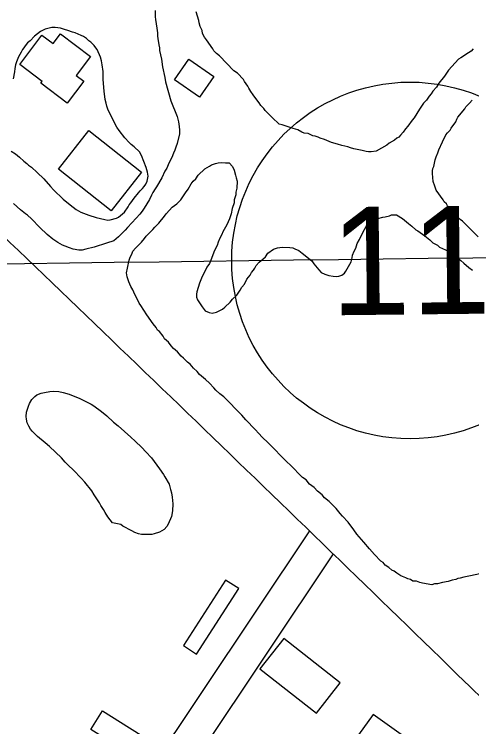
# Model space of a CAD drawing. Extents: x 3823584 to 3861785, y 301729 to 327625.
# Drawn here: x 3857838 to 3858261, y 313265 to 313924 of the extents above; entities that cross this region are included whole.
import ezdxf

# ---------------------------------------------------------------- set-up
doc = ezdxf.new("R2010")
doc.units = 0
for name, color, linetype in [('V-BLDG-OTLN', 7, 'Continuous'), ('V-GRID-MAJR', 7, 'Continuous'), ('V-ROAD-CNTR', 7, 'Continuous'), ('V-ROAD-IDEN', 7, 'Continuous'), ('V-SITE-VEGE', 7, 'Continuous')]:
    doc.layers.add(name, color=color, linetype=linetype)

msp = doc.modelspace()

# ---------------------------------------------------------------- linework, layer by layer
at = {"layer": 'V-BLDG-OTLN'}
for points in [[(3857880.4, 313906.02), (3857908.21, 313885.06), (3857894.92, 313867.43), (3857901.98, 313862.11), (3857886.75, 313841.91), (3857862.36, 313860.29), (3857863.58, 313861.91), (3857842.7, 313877.64), (3857863.18, 313904.82), (3857873.58, 313896.98)], [(3857999.31, 313882.38), (3858022.3, 313866.35), (3858009.09, 313847.4), (3857986.09, 313863.43)], [(3857906.72, 313816.45), (3857955.43, 313778.09), (3857927.2, 313742.25), (3857878.5, 313780.61)], [(3858033.19, 313400.5), (3857994.21, 313339.99), (3858006.44, 313332.11), (3858045.42, 313392.63)], [(3858064.99, 313318.44), (3858117.3, 313277.41), (3858139.28, 313305.43), (3858086.96, 313346.46)], [(3857919.33, 313279.47), (3857971.65, 313246.64), (3857960.89, 313229.5), (3857908.57, 313262.32)], [(3858152.18, 313251.77), (3858209.62, 313210.74), (3858227.09, 313235.19), (3858169.64, 313276.22)]]:
    msp.add_lwpolyline(points, close=True, dxfattribs=at)
at = {"layer": 'V-GRID-MAJR'}
msp.add_spline([(3827733.77, 313215.73), (3833043.08, 313295.66), (3838352.38, 313376.37), (3843661.67, 313457.84), (3848970.94, 313540.09), (3854280.2, 313623.11), (3859589.45, 313706.9), (3859589.46, 313706.9)], degree=3, dxfattribs=at)
at = {"layer": 'V-ROAD-CNTR'}
for points in [[(3858110.71, 313446.03), (3857861.46, 313072.74), (3857536.09, 312577.19), (3857434.65, 312426.51)], [(3858132.63, 313424.84), (3857886.47, 313056.18), (3857561.07, 312560.58), (3857456.7, 312405.55)]]:
    msp.add_lwpolyline(points, dxfattribs=at)
msp.add_spline([(3854116.13, 316942.4), (3854169.42, 316931.52), (3854298.84, 316901.82), (3854437.58, 316854.58), (3854560.47, 316798.18), (3854671.19, 316730.15), (3854747.11, 316675.95), (3854806.61, 316630.04), (3854875.81, 316567.34), (3854972.81, 316478.01), (3855148.5, 316306.83), (3855485, 315981.59), (3856075.1, 315410.1), (3856623.47, 314884.78), (3857154.48, 314370.37), (3857470.65, 314060.55), (3857747.38, 313795.59), (3858247.58, 313313.32), (3858629.53, 312940.33), (3859041.83, 312538.5), (3859429.79, 312165.72), (3859613.32, 311989.18)], degree=3, dxfattribs=at)
at = {"layer": 'V-ROAD-IDEN'}
msp.add_circle((3858203.88, 313696.31), 165, dxfattribs=at)
msp.add_circle((3858203.88, 313696.31), 165, dxfattribs=at)
at = {"layer": 'V-SITE-VEGE'}
for points in [[(3857968.14, 313927.67), (3857968.07, 313921.62), (3857968.5, 313919.13), (3857969.5, 313911.35), (3857970.23, 313906.99), (3857970.19, 313903.73), (3857970.48, 313901.55), (3857971.34, 313895.64), (3857971.93, 313892.99), (3857972.21, 313890.5), (3857973.83, 313882.56), (3857974.99, 313875.56), (3857976.89, 313865.44), (3857977.46, 313861.55), (3857982.54, 313843.94), (3857988.43, 313829.42), (3857989.62, 313824.59), (3857990.34, 313820.24), (3857990.62, 313816.81)], [(3858262.23, 313892.1), (3858260.34, 313889.79), (3858257.99, 313888.41), (3858250.94, 313883.83), (3858248.6, 313882.46), (3858239.62, 313872.3), (3858235.82, 313866.75), (3858230.61, 313860.28), (3858228.24, 313856.57), (3858224.93, 313852.88), (3858223.5, 313850.57), (3858221.61, 313848.25), (3858219.23, 313844.55), (3858216.4, 313841.78), (3858212.61, 313836.23), (3858207.85, 313828.36), (3858205.96, 313826.05), (3858201.7, 313820.5), (3858199.8, 313818.19), (3858197.43, 313814.95), (3858195.07, 313812.18), (3858193.64, 313810.33), (3858191.77, 313809.42), (3858189.42, 313807.58), (3858184.72, 313804.84), (3858182.37, 313803), (3858172.51, 313797.51), (3858167.83, 313796.64), (3858165.5, 313796.66), (3858163.17, 313797.16), (3858159.45, 313798.13), (3858152, 313799.62), (3858148.75, 313800.59), (3858146.43, 313801.55), (3858140.85, 313802.55), (3858136.66, 313804), (3858131.08, 313805.46), (3858124.59, 313808.33), (3858120.87, 313809.31), (3858119.01, 313810.27), (3858116.22, 313811.23), (3858113.9, 313811.72), (3858111.58, 313812.68), (3858109.72, 313813.64), (3858106, 313814.15), (3858103.67, 313815.11), (3858099.96, 313817.02), (3858095.78, 313818.46), (3858089.27, 313820.41), (3858085.56, 313821.85), (3858082.77, 313822.35), (3858080.92, 313824.23), (3858078.15, 313826.6), (3858069.85, 313835.09), (3858068.48, 313836.98), (3858065.71, 313839.8), (3858064.34, 313842.15), (3858060.2, 313847.33), (3858058.83, 313849.68), (3858056.53, 313852.51), (3858054.7, 313855.79), (3858053.79, 313857.67), (3858050.57, 313861.91), (3858049.66, 313863.78), (3858044.13, 313869.44), (3858040.89, 313871.81), (3858027.53, 313885.5), (3858024.75, 313887.86), (3858022.45, 313890.22), (3858021.54, 313892.1), (3858015.57, 313900.56), (3858013.73, 313902.92), (3858011.91, 313906.2), (3858011.47, 313909.01), (3858009.65, 313912.76), (3858008.76, 313916.04), (3858008.31, 313918.37), (3858006.08, 313926.33)], [(3857961.54, 313774.28), (3857960.96, 313777.86), (3857959.61, 313782.38), (3857955.54, 313793.3), (3857953.41, 313796.74), (3857948.65, 313801.3), (3857945.88, 313803.67), (3857944.04, 313805.4), (3857940.05, 313809.79), (3857934.69, 313816.38), (3857932.55, 313819.51), (3857924.66, 313835.29), (3857923.31, 313839.19), (3857922.56, 313841.68), (3857921.82, 313845.11), (3857921.1, 313850.55), (3857920.97, 313852.57), (3857920.4, 313856.62), (3857920.02, 313863.61), (3857919.95, 313871.07), (3857919.09, 313877.3), (3857918.35, 313881.03), (3857917.46, 313884.3), (3857914.28, 313891.33), (3857913.21, 313893.05), (3857911.53, 313895.09), (3857908.46, 313898.23), (3857906.76, 313899.5), (3857904.46, 313901.54), (3857901.68, 313903.44), (3857899.68, 313904.55), (3857893.96, 313906.95), (3857891.64, 313907.59), (3857887.3, 313909.2), (3857884.21, 313910.01), (3857880.49, 313911.14), (3857875.53, 313911.82), (3857872.58, 313911.7), (3857866.19, 313910.38), (3857861.97, 313908.25), (3857856.48, 313903.81), (3857852.24, 313899.51), (3857850.04, 313897.52), (3857847.84, 313894.9), (3857846.42, 313893.05), (3857845.31, 313891.36), (3857844.2, 313889.04), (3857841.5, 313884.57), (3857839.59, 313880.08), (3857838.78, 313877.14), (3857838.12, 313873.89), (3857837.77, 313870.79), (3857836.77, 313864.43)], [(3858266.81, 313718), (3858252.52, 313732.63), (3858250.2, 313734.05), (3858247.44, 313737.35), (3858245.6, 313739.24), (3858241.91, 313743.48), (3858238.69, 313746.78), (3858237.77, 313748.66), (3858235.46, 313750.55), (3858234.55, 313752.43), (3858228.12, 313761.37), (3858226.77, 313765.11), (3858225.42, 313769.33), (3858224.57, 313776.8), (3858224.6, 313779.13), (3858225.09, 313781.46), (3858226.05, 313783.31), (3858227.05, 313789.36), (3858228.02, 313792.15), (3858229.46, 313795.87), (3858230.43, 313798.66), (3858233.78, 313806.08), (3858237.12, 313812.57), (3858238.54, 313814.42), (3858240.9, 313816.73), (3858241.85, 313818.58), (3858246.12, 313824.6), (3858247.08, 313826.92), (3858248.04, 313828.77), (3858254.66, 313836.62), (3858255.61, 313838.48), (3858258.92, 313841.71), (3858261.28, 313844.48)], [(3857990.62, 313816.81), (3857990.42, 313813.56), (3857988.3, 313804.57), (3857987.32, 313801.01), (3857986.36, 313798.23), (3857984.93, 313795.6), (3857983.33, 313791.58), (3857982.06, 313788.8), (3857979.99, 313784.79), (3857978.71, 313781.69), (3857977.12, 313778.91), (3857974.1, 313772.74), (3857969.19, 313764.25), (3857967.92, 313762.4), (3857966.02, 313759.16), (3857964.75, 313756.54), (3857962.69, 313752.83), (3857957.93, 313744.65), (3857956.04, 313741.88), (3857953.83, 313738.96), (3857950.52, 313735.27), (3857942.5, 313726.66), (3857940.14, 313724.36), (3857937.94, 313721.9), (3857934.17, 313718.21), (3857931.97, 313716.22), (3857929.78, 313714.54), (3857923.07, 313712.28), (3857911.53, 313708.69), (3857903.9, 313706.6), (3857900.47, 313705.87), (3857897.52, 313705.75), (3857892.25, 313706.58), (3857888.69, 313707.87), (3857884.83, 313709.62), (3857882.2, 313710.43), (3857878.03, 313712.81), (3857873.25, 313715.97), (3857868.18, 313720.22), (3857861.41, 313726.67), (3857853.59, 313734.84), (3857849.9, 313738.15), (3857848.21, 313739.41), (3857843.59, 313743.19), (3857836.98, 313748.86)], [(3857834.9, 313797.5), (3857838.75, 313794.97), (3857842.6, 313791.82), (3857846.44, 313788.2), (3857849.36, 313785.84), (3857850.9, 313784.42), (3857853.52, 313782.53), (3857858.9, 313777.8), (3857864.89, 313771.83), (3857871.18, 313764.62), (3857873.94, 313761.63), (3857883, 313753.14), (3857889.31, 313747.78), (3857894.85, 313743.37), (3857899.33, 313740.83), (3857906.75, 313738.1), (3857913.56, 313736.01), (3857921.62, 313734.2), (3857924.25, 313733.71), (3857926.43, 313733.99), (3857932.35, 313735.48), (3857934.22, 313736.23), (3857939.56, 313740.83), (3857943.03, 313745.76), (3857944.14, 313747.77), (3857945.56, 313749.46), (3857948.72, 313753.77), (3857952.5, 313758.7), (3857954.23, 313760.7), (3857956.28, 313762.85), (3857957.85, 313764.85), (3857959.28, 313767.01), (3857960.55, 313769.63), (3857961.54, 313774.28)], [(3858195.35, 313404.44), (3858193.51, 313405.86), (3858191.65, 313406.82), (3858189.34, 313408.71), (3858187.02, 313409.67), (3858184.25, 313412.04), (3858181.01, 313414.41), (3858179.17, 313416.76), (3858176.86, 313418.19), (3858170.86, 313424.32), (3858166.26, 313429.51), (3858161.2, 313435.63), (3858154.76, 313443.17), (3858152, 313446.93), (3858146.49, 313453.99), (3858141.42, 313459.65), (3858139.12, 313462.01), (3858135.44, 313466.72), (3858128.99, 313473.32), (3858124.82, 313476.63), (3858122.53, 313479.46), (3858118.37, 313482.77), (3858115.14, 313486.08), (3858110.98, 313489.39), (3858107.76, 313493.16), (3858104.52, 313495.53), (3858093, 313507.33), (3858090.22, 313509.69), (3858072.71, 313527.62), (3858067.17, 313532.81), (3858063.94, 313536.12), (3858060.72, 313539.89), (3858051.96, 313548.85), (3858048.28, 313553.09), (3858031.69, 313570.08), (3858027.99, 313572.92), (3858024.29, 313576.23), (3858022.46, 313578.58), (3858018.31, 313582.83), (3858014.61, 313586.14), (3858009.07, 313590.87), (3858006.77, 313593.69), (3858003.54, 313596.53), (3858000.32, 313600.3), (3857998.01, 313602.19), (3857994.32, 313605.97), (3857992.01, 313607.86), (3857988.79, 313611.63), (3857985.09, 313614.93), (3857982.79, 313617.29), (3857980.49, 313620.59), (3857976.8, 313623.9), (3857975.43, 313626.24), (3857972.21, 313630.48), (3857970.36, 313631.9), (3857968.99, 313634.25), (3857966.23, 313637.54), (3857960.27, 313646.01), (3857954.77, 313654.47), (3857953.39, 313656.82), (3857951.12, 313661.51), (3857949.29, 313664.8), (3857947.47, 313669.02), (3857945.65, 313672.3), (3857943.83, 313676.52), (3857942.92, 313678.4), (3857942.02, 313681.21), (3857941.59, 313684.95), (3857942.58, 313689.13), (3857944.06, 313696.58), (3857945.03, 313699.37), (3857946.46, 313702.15), (3857947.42, 313704.93), (3857949.79, 313707.71), (3857955.45, 313713.24), (3857958.29, 313716.47), (3857959.71, 313718.79), (3857965.84, 313724.78), (3857967.74, 313727.09), (3857971.52, 313730.78), (3857976.72, 313737.25), (3857978.15, 313739.56), (3857981.45, 313742.79), (3857983.81, 313745.56), (3857988.05, 313748.78), (3857991.83, 313752.46), (3857996.1, 313758.95), (3857998.47, 313762.18), (3858001.33, 313767.28), (3858003.22, 313769.59), (3858005.58, 313771.9), (3858007.95, 313775.13), (3858014.08, 313781.13), (3858018.31, 313783.41), (3858020.19, 313784.79), (3858023.94, 313786.14), (3858026.27, 313786.58), (3858029.54, 313787.01), (3858033.27, 313786.5), (3858036.54, 313786.46), (3858039.76, 313783.16)], [(3858039.76, 313783.16), (3858041.12, 313779.88), (3858042.47, 313775.2), (3858042.91, 313772.86), (3858043.8, 313769.59), (3858043.73, 313763.06), (3858042.75, 313759.34), (3858042.72, 313757.01), (3858041.27, 313752.36), (3858041.23, 313749.56), (3858039.31, 313744.45), (3858038.32, 313739.33), (3858036.87, 313734.68), (3858034.47, 313729.11), (3858030.66, 313722.63), (3858029.7, 313720.3), (3858027.8, 313717.06), (3858026.35, 313713.35), (3858025.38, 313710.09), (3858023, 313705.45), (3858019.63, 313696.63), (3858018.19, 313693.38), (3858015.82, 313690.15), (3858014.86, 313687.82), (3858011.52, 313681.33), (3858009.12, 313675.3)], [(3858009.12, 313675.3), (3858006.7, 313667.39), (3858006.2, 313665.07), (3858006.17, 313662.27), (3858007.07, 313659.93), (3858009.83, 313656.16), (3858011.66, 313653.34), (3858014.42, 313649.58), (3858018.13, 313648.14), (3858020.92, 313647.64), (3858024.67, 313648.53), (3858027.95, 313649.89), (3858030.3, 313651.26), (3858032.65, 313653.1), (3858037.37, 313657.71), (3858039.73, 313660.48), (3858043.51, 313664.17), (3858046.83, 313668.79), (3858048.26, 313671.58), (3858050.62, 313674.35), (3858053.01, 313678.98), (3858055.85, 313682.68), (3858057.28, 313685), (3858059.17, 313687.31), (3858060.13, 313689.16), (3858061.55, 313691.48), (3858064.39, 313694.71), (3858067.69, 313697.47), (3858070.04, 313699.78), (3858072.42, 313703.02), (3858077.59, 313706.68), (3858081.34, 313708.04), (3858085.54, 313708.46), (3858092.54, 313708.38), (3858095.33, 313707.88), (3858097.18, 313706.92), (3858100.9, 313705.48), (3858104.14, 313703.11), (3858112.92, 313696.01), (3858114.75, 313693.19), (3858119.35, 313687.54), (3858121.65, 313685.18), (3858124.9, 313683.75), (3858128.62, 313682.3), (3858132.81, 313681.79), (3858135.6, 313681.29), (3858137.94, 313681.73), (3858140.75, 313682.63), (3858143.1, 313684.47), (3858144.52, 313686.32), (3858148.33, 313692.8), (3858149.29, 313695.12), (3858150.27, 313698.84), (3858150.76, 313701.17), (3858152.2, 313704.88), (3858153.63, 313707.67), (3858155.08, 313711.85), (3858156.99, 313715.56), (3858158.91, 313719.74), (3858161.76, 313724.83), (3858163.2, 313727.62), (3858165.56, 313730.85), (3858169.32, 313733.14), (3858174.01, 313734.95), (3858178.69, 313736.3), (3858181.03, 313736.74), (3858184.77, 313737.63), (3858186.65, 313738.54), (3858191.31, 313738.48), (3858196.87, 313735.15), (3858202.41, 313730.42), (3858205.65, 313728.05), (3858209.34, 313724.75), (3858211.2, 313723.79), (3858217.67, 313719.05), (3858222.29, 313715.27), (3858225.06, 313712.44), (3858229.23, 313710.52), (3858231.08, 313708.63), (3858236.65, 313706.24), (3858238.96, 313704.81), (3858240.82, 313703.85), (3858243.59, 313701.49), (3858245.91, 313700.06), (3858250.99, 313696.27), (3858253.76, 313693.91), (3858258.38, 313689.66), (3858261.62, 313687.29)], [(3858268.61, 313406.39), (3858259.73, 313404.63), (3858253.65, 313403.3), (3858250.38, 313402.41), (3858248.04, 313401.97), (3858246.16, 313401.05), (3858242.89, 313400.62), (3858239.14, 313399.27), (3858234, 313398.4), (3858229.32, 313397.05), (3858226.52, 313397.09), (3858224.18, 313396.18), (3858215.33, 313397.68), (3858213.01, 313398.17), (3858209.76, 313399.61), (3858206.49, 313399.65), (3858204.18, 313401.08), (3858201.85, 313401.57), (3858200, 313402.52), (3858195.35, 313404.44)]]:
    msp.add_lwpolyline(points, dxfattribs=at)
msp.add_lwpolyline([(3857928.48, 313453.63), (3857924.21, 313459.09), (3857921.63, 313463.14), (3857920.12, 313465.95), (3857917.84, 313469.68), (3857916.48, 313472.17), (3857914.81, 313474.82), (3857911.61, 313479.35), (3857909.49, 313483.09), (3857902.93, 313491.05), (3857899.57, 313494.96), (3857892.38, 313502.31), (3857887.64, 313506.85), (3857884.89, 313509.67), (3857881.23, 313513.73), (3857870.36, 313524.23), (3857866.23, 313527.68), (3857859.18, 313533.33), (3857854.13, 313538.34), (3857852.6, 313540.06), (3857851.09, 313542.86), (3857849.73, 313546.12), (3857849, 313549.53), (3857848.72, 313552.01), (3857849.07, 313555.88), (3857850.69, 313561.58), (3857851.8, 313563.89), (3857854.01, 313567.58), (3857856.67, 313570.48), (3857858.54, 313572.01), (3857862.58, 313573.35), (3857865.69, 313574.09), (3857870.65, 313574.96), (3857874.36, 313575.38), (3857879, 313575.02), (3857882.86, 313574.2), (3857888.41, 313572.43), (3857898.41, 313568.45), (3857908.87, 313563.22), (3857911.33, 313561.65), (3857918.38, 313556.46), (3857923.29, 313552.38), (3857929.41, 313546.74), (3857933.7, 313543.29), (3857945.65, 313532.79), (3857949.63, 313529.18), (3857955.59, 313523.23), (3857959.56, 313519.16), (3857964.6, 313513.54), (3857967.2, 313510.26), (3857971.91, 313503.4), (3857975.72, 313498.09), (3857976.93, 313496.07), (3857980.87, 313489.21), (3857982.36, 313484.25), (3857983.1, 313481.15), (3857983.83, 313477.12), (3857984.37, 313471.08), (3857983.99, 313464.74), (3857983.16, 313459.49), (3857980.14, 313452.41), (3857978.87, 313450.1), (3857976.52, 313447.35), (3857972.16, 313444.92), (3857967.19, 313443.43), (3857964.86, 313442.84), (3857960.99, 313442.57), (3857958.21, 313442.61), (3857955.43, 313442.79), (3857952.65, 313443.44), (3857949.26, 313444.57), (3857946.34, 313445.99), (3857938.19, 313450.42), (3857936.35, 313451.83)], close=True, dxfattribs=at)

# ---------------------------------------------------------------- texts
at = {"layer": 'V-ROAD-IDEN'}
msp.add_text('11', height=100, rotation=0.61622, dxfattribs=at).set_placement((3858130.41, 313645.52))

doc.saveas('drawing.dxf')
